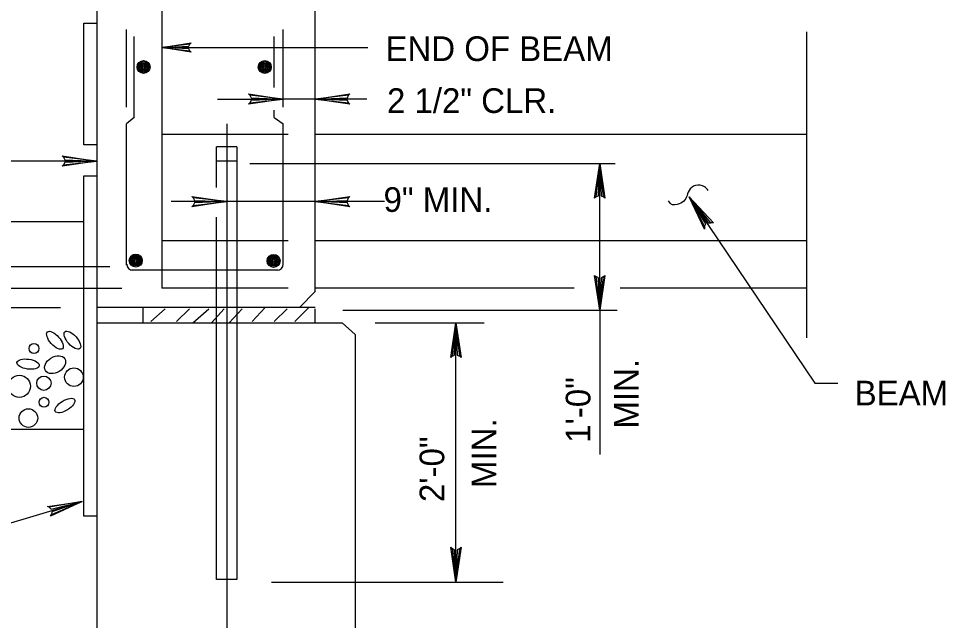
# Model space of a CAD drawing. Extents: x 638653 to 642302, y 298557 to 300414.
# Drawn here: x 639959.2 to 640071.9, y 300138.6 to 300211.8 of the extents above; entities that cross this region are included whole.
import ezdxf

# ---------------------------------------------------------------- set-up
doc = ezdxf.new("R2010")
doc.units = 0
doc.layers.add('1', color=7, linetype='Continuous')

msp = doc.modelspace()

# ---------------------------------------------------------------- linework, layer by layer
at = {"layer": '1'}
for p, q in [((639968.7, 300236.21), (639968.7, 300196.53)), ((639976.61, 300233.4), (639976.61, 300179.02)), ((639995.26, 300178.62), (639995.26, 300215.88)), ((639967.1, 300211.25), (639968.7, 300211.25)), ((639967.1, 300196.48), (639967.1, 300211.25)), ((639968.7, 300211.25), (639968.7, 300196.48)), ((639972.29, 300201.06), (639972.29, 300210.51)), ((639973.23, 300199.8), (639973.23, 300209.65)), ((639990.26, 300203.44), (639990.26, 300209.65)), ((639991.35, 300201.06), (639991.35, 300210.51)), ((640055.01, 300210.2), (640055.01, 300172.97)), ((639976.59, 300208.31), (640001.64, 300208.31)), ((639983.38, 300202.03), (639991.35, 300202.03)), ((639995.26, 300202.03), (639991.35, 300202.03)), ((640001.54, 300202.03), (639995.26, 300202.03)), ((639990.26, 300199.8), (639990.26, 300200.7)), ((639973.23, 300199.8), (639972.29, 300199.02)), ((639990.26, 300199.8), (639991.35, 300199.02)), ((639972.29, 300181.84), (639972.29, 300199.02)), ((639984.48, 300199.03), (639984.48, 300116.17)), ((639991.35, 300181.84), (639991.35, 300199.02)), ((639968.7, 300197.97), (639968.7, 300121.73)), ((639991.95, 300197.73), (639976.61, 300197.73)), ((640055.01, 300197.73), (639995.26, 300197.73)), ((639968.7, 300196.48), (639967.1, 300196.48)), ((639985.73, 300196.21), (639983.23, 300196.21)), ((639983.23, 300191.27), (639983.23, 300196.21)), ((639985.73, 300196.21), (639985.73, 300143.6)), ((639968.7, 300194.49), (639955.71, 300194.49)), ((639985.73, 300194.49), (639983.23, 300194.49)), ((639987.29, 300194.18), (640031.75, 300194.18)), ((640029.87, 300176.37), (640029.87, 300194.18)), ((639967.1, 300192.7), (639968.7, 300192.7)), ((639967.1, 300151.3), (639967.1, 300192.7)), ((639968.7, 300192.7), (639968.7, 300151.3)), ((640003.68, 300189.56), (639977.71, 300189.56)), ((640040.73, 300190.12), (640056.04, 300167.46)), ((639983.23, 300143.6), (639983.23, 300187.65)), ((639991.95, 300184.77), (639976.61, 300184.77)), ((640055.01, 300184.77), (639995.26, 300184.77)), ((639890.41, 300181.68), (639970.26, 300181.68)), ((639990.73, 300181.21), (639972.91, 300181.21)), ((639890.41, 300179.02), (639971.73, 300179.02)), ((639991.95, 300179.02), (639976.61, 300179.02)), ((640026.75, 300179.02), (639995.26, 300179.02)), ((640055.01, 300179.02), (640032.37, 300179.02)), ((639993.32, 300176.68), (639995.29, 300178.65)), ((639895.43, 300176.68), (639964.27, 300176.68)), ((639995.26, 300176.68), (639968.7, 300176.68)), ((639974.32, 300174.8), (639974.32, 300176.68)), ((639975.26, 300174.96), (639976.98, 300176.52)), ((639978.38, 300174.96), (639979.95, 300176.52)), ((639980.38, 300174.8), (639982.29, 300176.52)), ((639982.64, 300174.8), (639984.16, 300176.52)), ((639984.79, 300174.8), (639986.35, 300176.52)), ((639987.6, 300174.96), (639989.16, 300176.68)), ((639990.26, 300174.96), (639991.82, 300176.52)), ((639992.76, 300174.96), (639994.48, 300176.68)), ((639995.26, 300174.8), (639995.26, 300176.52)), ((639998.62, 300176.37), (640031.98, 300176.37)), ((640029.87, 300176.37), (640029.87, 300158.8)), ((639968.7, 300174.8), (639998.54, 300174.8)), ((640000.1, 300173.4), (639998.54, 300174.8)), ((640002.56, 300174.8), (640015.8, 300174.8)), ((640012.37, 300143.29), (640012.37, 300174.8)), ((640000.1, 300173.4), (640000.1, 300121.73)), ((640056.04, 300167.46), (640058.85, 300167.46)), ((639925.7, 300140.84), (639966.91, 300153.09)), ((639968.7, 300151.3), (639967.1, 300151.3)), ((639985.73, 300143.6), (639983.23, 300143.6)), ((639989.94, 300143.29), (640018.13, 300143.29))]:
    msp.add_line(p, q, dxfattribs=at)
for points in [[(639979.99, 300207.89), (639979.87, 300208.13), (639976.59, 300208.31), (639979.99, 300207.89), (639980.17, 300207.74), (639976.59, 300208.31), (639979.86, 300208.48), (639979.98, 300208.72), (639976.59, 300208.31), (639980.17, 300208.88), (639979.98, 300208.72)], [(639987.29, 300202.5), (639987.45, 300202.19), (639991.35, 300202.03), (639987.29, 300202.5), (639987.13, 300202.66), (639991.35, 300202.03), (639987.45, 300201.87), (639987.29, 300201.56), (639991.35, 300202.03), (639987.13, 300201.41), (639987.29, 300201.56)], [(639987.29, 300202.5), (639987.45, 300202.19), (639991.35, 300202.03), (639987.29, 300202.5), (639987.13, 300202.66), (639991.35, 300202.03), (639987.45, 300201.87), (639987.29, 300201.56), (639991.35, 300202.03), (639987.13, 300201.41), (639987.29, 300201.56)], [(639999.32, 300201.56), (639999.16, 300201.87), (639995.26, 300202.03), (639999.32, 300201.56), (639999.48, 300201.41), (639995.26, 300202.03), (639999.16, 300202.19), (639999.32, 300202.5), (639995.26, 300202.03), (639999.48, 300202.66), (639999.32, 300202.5)], [(639964.63, 300194.96), (639964.79, 300194.65), (639968.7, 300194.49), (639964.63, 300194.96), (639964.48, 300195.11), (639968.7, 300194.49), (639964.79, 300194.33), (639964.63, 300194.02), (639968.7, 300194.49), (639964.48, 300193.86), (639964.63, 300194.02)], [(640029.4, 300190.12), (640029.71, 300190.27), (640029.87, 300194.18), (640029.4, 300190.12), (640029.24, 300189.96), (640029.87, 300194.18), (640030.03, 300190.27), (640030.34, 300190.12), (640029.87, 300194.18), (640030.49, 300189.96), (640030.34, 300190.12)], [(640029.4, 300190.12), (640029.71, 300190.27), (640029.87, 300194.18), (640029.4, 300190.12), (640029.24, 300189.96), (640029.87, 300194.18), (640030.03, 300190.27), (640030.34, 300190.12), (640029.87, 300194.18), (640030.49, 300189.96), (640030.34, 300190.12)], [(639980.41, 300190.03), (639980.57, 300189.71), (639984.48, 300189.56), (639980.41, 300190.03), (639980.26, 300190.18), (639984.48, 300189.56), (639980.57, 300189.4), (639980.41, 300189.09), (639984.48, 300189.56), (639980.26, 300188.93), (639980.41, 300189.09)], [(639999.32, 300189.09), (639999.16, 300189.4), (639995.26, 300189.56), (639999.32, 300189.09), (639999.48, 300188.93), (639995.26, 300189.56), (639999.16, 300189.71), (639999.32, 300190.03), (639995.26, 300189.56), (639999.48, 300190.18), (639999.32, 300190.03)], [(640042.6, 300186.52), (640042.76, 300186.84), (640040.73, 300190.12), (640042.6, 300186.52), (640042.6, 300186.21), (640040.73, 300190.12), (640043.07, 300186.99), (640043.38, 300186.99), (640040.73, 300190.12), (640043.7, 300186.99), (640043.38, 300186.99)], [(640042.6, 300186.52), (640042.76, 300186.84), (640040.73, 300190.12), (640042.6, 300186.52), (640042.6, 300186.21), (640040.73, 300190.12), (640043.07, 300186.99), (640043.38, 300186.99), (640040.73, 300190.12), (640043.7, 300186.99), (640043.38, 300186.99)], [(640030.34, 300180.43), (640030.03, 300180.27), (640029.87, 300176.37), (640030.34, 300180.43), (640030.49, 300180.59), (640029.87, 300176.37), (640029.71, 300180.27), (640029.4, 300180.43), (640029.87, 300176.37), (640029.24, 300180.59), (640029.4, 300180.43)], [(640011.9, 300170.74), (640012.21, 300170.9), (640012.37, 300174.8), (640011.9, 300170.74), (640011.74, 300170.59), (640012.37, 300174.8), (640012.52, 300170.9), (640012.84, 300170.74), (640012.37, 300174.8), (640012.99, 300170.59), (640012.84, 300170.74)], [(639962.88, 300152.38), (639963.12, 300152.13), (639966.91, 300153.09), (639962.88, 300152.38), (639962.69, 300152.49), (639966.91, 300153.09), (639963.21, 300151.83), (639963.15, 300151.49), (639966.91, 300153.09), (639963.04, 300151.29), (639963.15, 300151.49)], [(640012.84, 300147.35), (640012.52, 300147.2), (640012.37, 300143.29), (640012.84, 300147.35), (640012.99, 300147.51), (640012.37, 300143.29), (640012.21, 300147.2), (640011.9, 300147.35), (640012.37, 300143.29), (640011.74, 300147.51), (640011.9, 300147.35)]]:
    msp.add_lwpolyline(points, dxfattribs=at)
msp.add_lwpolyline([(639967.1, 300187.08), (639939.56, 300187.08), (639939.56, 300161.89), (639967.1, 300161.89)], close=True, dxfattribs=at)
for centre, radius in [((639974.37, 300205.93), 0.791), ((639974.37, 300205.93), 0.659), ((639974.37, 300205.93), 0.527), ((639974.37, 300205.93), 0.396), ((639974.37, 300205.93), 0.264), ((639974.37, 300205.93), 0.132), ((639989.12, 300205.93), 0.791), ((639989.12, 300205.93), 0.659), ((639989.12, 300205.93), 0.527), ((639989.12, 300205.93), 0.396), ((639989.12, 300205.93), 0.264), ((639989.12, 300205.93), 0.132), ((639973.42, 300182.39), 0.791), ((639973.42, 300182.39), 0.659), ((639973.42, 300182.39), 0.527), ((639973.42, 300182.39), 0.396), ((639973.42, 300182.39), 0.264), ((639973.42, 300182.39), 0.132), ((639990.19, 300182.35), 0.791), ((639990.19, 300182.35), 0.659), ((639990.19, 300182.35), 0.527), ((639990.19, 300182.35), 0.396), ((639990.19, 300182.35), 0.264), ((639990.19, 300182.35), 0.132), ((639961.04, 300171.69), 0.605), ((639965.9, 300168.2), 1.13), ((639959.26, 300167.1), 1.35), ((639962.24, 300167.47), 0.871), ((639962.26, 300165.15), 0.605), ((639960.36, 300163.23), 1.13)]:
    msp.add_circle(centre, radius, dxfattribs=at)
for centre, start, end in [((639973.06, 300181.95), 180, 270), ((639990.61, 300181.96), 270, 360)]:
    msp.add_arc(centre, 0.743, start, end, dxfattribs=at)
for centre, major_axis, ratio in [((639963.59, 300172.69), (0.91, -1.02), 0.438009), ((639965.71, 300172.7), (0.91, -1.02), 0.438009), ((639960.33, 300169.79), (1.36, -0.2), 0.438009), ((639963.61, 300169.72), (1.17, 0.72), 0.696126), ((639964.8, 300164.75), (1.17, 0.72), 0.438009)]:
    msp.add_ellipse(centre, major_axis=major_axis, ratio=ratio, dxfattribs=at)
msp.add_spline([(640043.07, 300190.9), (640042.6, 300191.37), (640041.51, 300191.52), (640040.73, 300190.9), (640040.41, 300190.12), (640039.95, 300189.49), (640039.01, 300189.18), (640038.7, 300189.18), (640038.23, 300189.65)], degree=3, dxfattribs=at)

# ---------------------------------------------------------------- texts
for s, p in [('END OF BEAM', (640003.8, 300206.66)), ('2 1/2" CLR.', (640003.98, 300200.34)), (' 9" MIN.', (640002.45, 300188.31)), ('BEAM', (640060.88, 300164.77))]:
    msp.add_text(s, height=3, dxfattribs=at).set_placement(p)
for s, p in [('MIN.', (640034.62, 300161.95)), ('1\'-0"', (640028.73, 300160.22)), ('MIN.', (640017.29, 300154.73)), ('2\'-0"', (640010.95, 300153.01))]:
    msp.add_text(s, height=3, rotation=90, dxfattribs=at).set_placement(p)

doc.saveas('drawing.dxf')
